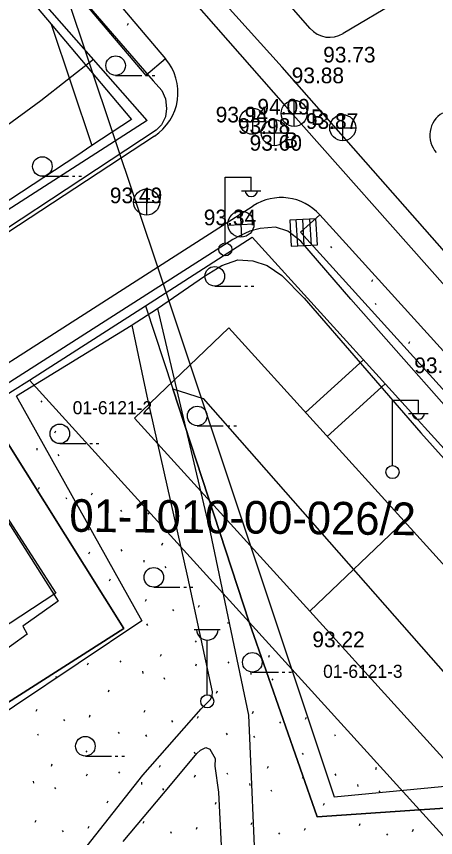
# Model space of a CAD drawing. Extents: x 412225 to 413380, y 4456471 to 4457189.
# Drawn here: x 412740.2 to 412772.4, y 4456998.3 to 4457061.2 of the extents above; entities that cross this region are included whole.
import ezdxf

# ---------------------------------------------------------------- set-up
doc = ezdxf.new("R2010")
doc.units = 0
for name, color, linetype in [('0_HALİHAZIR', 7, 'Continuous'), ('0_KADASTRO', 7, 'Continuous'), ('Level 27', 7, 'Continuous'), ('Level 28', 7, 'Continuous'), ('Level 29', 7, 'Continuous'), ('Level 41', 7, 'Continuous'), ('Level 56', 7, 'Continuous'), ('Level 57', 7, 'Continuous'), ('Level 59', 7, 'Continuous'), ('Level 62', 7, 'Continuous'), ('Level 8', 7, 'Continuous')]:
    doc.layers.add(name, color=color, linetype=linetype)

msp = doc.modelspace()

# ---------------------------------------------------------------- linework, layer by layer
at = {"layer": '0_HALİHAZIR'}
for p, q in [((412747.818, 4457056.67), (412749.818, 4457056.67)), ((412750.118, 4457056.67), (412750.318, 4457056.67)), ((412750.618, 4457056.67), (412750.818, 4457056.67)), ((412761.523, 4457052.749), (412761.523, 4457054.749)), ((412758.329, 4457052.148), (412758.329, 4457054.148)), ((412760.503, 4457053.739), (412762.503, 4457053.739)), ((412757.309, 4457053.138), (412759.309, 4457053.138)), ((412760.006, 4457051.271), (412760.006, 4457053.271)), ((412765.253, 4457051.651), (412765.253, 4457053.651)), ((412764.233, 4457052.641), (412766.233, 4457052.641)), ((412758.986, 4457052.261), (412760.986, 4457052.261)), ((412742.198, 4457048.942), (412744.198, 4457048.942)), ((412744.498, 4457048.942), (412744.698, 4457048.942)), ((412744.998, 4457048.942), (412745.198, 4457048.942)), ((412756.221, 4457043.863), (412756.221, 4457048.863)), ((412756.221, 4457048.863), (412758.221, 4457048.863)), ((412758.221, 4457047.863), (412758.221, 4457048.863)), ((412750.211, 4457045.953), (412750.211, 4457047.953)), ((412757.461, 4457047.823), (412758.961, 4457047.823)), ((412749.191, 4457046.943), (412751.191, 4457046.943)), ((412757.498, 4457044.267), (412757.392, 4457046.264)), ((412763.169, 4457045.688), (412761.173, 4457045.568)), ((412763.169, 4457045.688), (412761.173, 4457045.568)), ((412761.173, 4457045.568), (412761.293, 4457043.572)), ((412761.173, 4457045.568), (412761.293, 4457043.572)), ((412761.796, 4457043.602), (412761.676, 4457045.599)), ((412762.291, 4457043.632), (412762.171, 4457045.628)), ((412762.838, 4457043.665), (412762.718, 4457045.661)), ((412763.289, 4457043.692), (412763.169, 4457045.688)), ((412763.289, 4457043.692), (412763.169, 4457045.688)), ((412756.427, 4457045.201), (412758.424, 4457045.307)), ((412761.293, 4457043.572), (412763.289, 4457043.692)), ((412761.293, 4457043.572), (412763.289, 4457043.692)), ((412755.421, 4457040.526), (412757.421, 4457040.526)), ((412757.721, 4457040.526), (412757.921, 4457040.526)), ((412758.221, 4457040.526), (412758.421, 4457040.526)), ((412769.044, 4457026.792), (412769.044, 4457031.792)), ((412769.044, 4457031.792), (412771.044, 4457031.792)), ((412771.044, 4457030.792), (412771.044, 4457031.792)), ((412770.284, 4457030.752), (412771.784, 4457030.752)), ((412754.076, 4457029.82), (412756.076, 4457029.82)), ((412756.376, 4457029.82), (412756.576, 4457029.82)), ((412756.876, 4457029.82), (412757.076, 4457029.82)), ((412743.532, 4457028.454), (412745.532, 4457028.454)), ((412745.832, 4457028.454), (412746.032, 4457028.454)), ((412746.332, 4457028.454), (412746.532, 4457028.454)), ((412750.743, 4457017.454), (412752.743, 4457017.454)), ((412753.043, 4457017.454), (412753.243, 4457017.454)), ((412753.543, 4457017.454), (412753.743, 4457017.454)), ((412753.843, 4457014.201), (412755.843, 4457014.201)), ((412754.843, 4457009.201), (412754.843, 4457013.394)), ((412758.302, 4457010.942), (412760.302, 4457010.942)), ((412760.602, 4457010.942), (412760.802, 4457010.942)), ((412761.102, 4457010.942), (412761.302, 4457010.942)), ((412745.493, 4457004.508), (412747.493, 4457004.508)), ((412747.793, 4457004.508), (412747.993, 4457004.508)), ((412748.293, 4457004.508), (412748.493, 4457004.508))]:
    msp.add_line(p, q, dxfattribs=at)
for points in [[(412777.012, 4457038.682), (412760.597, 4457057.302), (412737.807, 4457082.507)], [(412750.242, 4457053.211), (412736.364, 4457068.946)], [(412748.495, 4457068.401), (412760.853, 4457054.305), (412773.092, 4457040.519)], [(412743.255, 4457064.858), (412750.684, 4457056.25), (412751.37, 4457055.501), (412751.644, 4457054.884), (412751.715, 4457054.13), (412751.645, 4457053.494), (412751.33, 4457052.895), (412750.914, 4457052.462), (412732.528, 4457040.373), (412709.767, 4457025.551), (412693.023, 4457014.728), (412683.779, 4457008.772), (412682.481, 4457008.164), (412681.519, 4457008.117), (412680.859, 4457008.201), (412680.199, 4457008.518)], [(412746.106, 4457057.901), (412742.091, 4457054.728), (412733.161, 4457048.198), (412735.899, 4457044.008)], [(412750.242, 4457053.211), (412735.899, 4457044.008)], [(412776.877, 4457027.058), (412765.86, 4457039.533), (412762.016, 4457043.974), (412761.034, 4457044.744), (412760.075, 4457045.038), (412758.901, 4457044.93), (412758.111, 4457044.728), (412757.388, 4457044.413), (412756.798, 4457044.091), (412748.922, 4457039.064), (412736.837, 4457031.35), (412725.625, 4457024.04), (412704.983, 4457010.859), (412694.028, 4457004.011)], [(412751.038, 4457038.811), (412754.639, 4457041.275), (412755.973, 4457042.094), (412757.189, 4457042.529), (412758.33, 4457042.456), (412759.432, 4457042.106), (412760.56, 4457041.34), (412762.27, 4457039.594), (412771.234, 4457029.269), (412776.831, 4457023.038)], [(412749.02, 4457037.493), (412751.038, 4457038.811)], [(412751.038, 4457038.811), (412755.076, 4457021.66), (412758.012, 4457007.635), (412758.585, 4456994.052), (412758.685, 4456992.488), (412758.865, 4456992.223), (412759.1, 4456992.052), (412759.694, 4456992.009), (412760.402, 4456992.264), (412761.619, 4456992.492), (412762.759, 4456992.395), (412763.724, 4456991.759), (412764.092, 4456991.362), (412767.91, 4456986.412), (412769.71, 4456984.758), (412770.749, 4456984.362), (412771.376, 4456984.256), (412776.381, 4456984.065)], [(412740.212, 4457032.102), (412749.02, 4457037.493)], [(412743.355, 4456994.74), (412749.907, 4457003.039), (412754.365, 4457008.137), (412755.084, 4457008.83), (412755.209, 4457009.127), (412755.237, 4457009.43), (412753.363, 4457018.211), (412750.224, 4457032.076), (412749.076, 4457037.53)], [(412740.199, 4457032.125), (412749.832, 4457014.873), (412735.14, 4457005.068), (412720.44, 4456995.348)], [(412748.405, 4456997.948), (412752.031, 4457002.274), (412754.047, 4457004.713), (412754.316, 4457004.954), (412754.742, 4457005.175), (412755.038, 4457005.026), (412755.439, 4457004.31), (412755.42, 4457003.727), (412755.704, 4457001.727)], [(412755.704, 4457001.727), (412756.144, 4456992.997)]]:
    msp.add_lwpolyline(points, dxfattribs=at)
msp.add_lwpolyline([(412720.742, 4457014.79), (412723.511, 4457016.726), (412723.086, 4457017.442), (412727.67, 4457020.536), (412728.236, 4457019.508), (412730.089, 4457020.689), (412729.546, 4457021.716), (412734.326, 4457024.605), (412734.679, 4457023.904), (412737.477, 4457025.705), (412743.402, 4457016.381), (412740.706, 4457014.453), (412741.027, 4457013.839), (412737.395, 4457011.243), (412736.737, 4457012.154), (412733.279, 4457009.853), (412733.818, 4457009.009), (412730.189, 4457006.461), (412729.58, 4457007.382), (412726.661, 4457005.369)], close=True, dxfattribs=at)
for centre, radius in [((412747.818, 4457057.42), 0.75), ((412761.508, 4457053.758), 1), ((412758.314, 4457053.156), 1), ((412759.991, 4457052.279), 1), ((412765.238, 4457052.659), 1), ((412742.198, 4457049.692), 0.75), ((412750.196, 4457046.961), 1), ((412757.429, 4457045.272), 1), ((412756.231, 4457043.339), 0.5), ((412755.421, 4457041.276), 0.75), ((412754.076, 4457030.57), 0.75), ((412743.532, 4457029.204), 0.75), ((412769.054, 4457026.267), 0.5), ((412750.743, 4457018.204), 0.75), ((412758.302, 4457011.692), 0.75), ((412754.843, 4457008.701), 0.5), ((412745.493, 4457005.258), 0.75)]:
    msp.add_circle(centre, radius, dxfattribs=at)
for centre, radius, start, end in [((412758.221, 4457047.867), 0.474, 184.83843, 355.14641), ((412771.044, 4457030.795), 0.474, 184.83843, 355.14641), ((412754.843, 4457014.231), 0.837, 183.298, 356.90719)]:
    msp.add_arc(centre, radius, start, end, dxfattribs=at)
at = {"layer": '0_KADASTRO'}
for points in [[(412694.972, 4457041.832), (412715.361, 4457055.043), (412736.14, 4457068.507), (412742.859, 4457060.585), (412745.985, 4457051.286), (412744.84, 4457050.509), (412726.191, 4457038.285), (412705.949, 4457025.019)], [(412741.218, 4457033.324), (412750.109, 4457039.017), (412752.2, 4457032.643), (412758.059, 4457014.779)], [(412752.2, 4457032.643), (412754.52, 4457031.913), (412781.654, 4457001.087), (412771.137, 4457000.378), (412763.276, 4456999.844), (412758.059, 4457014.779)], [(412693.675, 4456996.092), (412693.851, 4456999.31), (412694.796, 4457002.349), (412697.045, 4457005.037), (412737.837, 4457031.159), (412748.435, 4457014.29), (412701.888, 4456984.577), (412694.625, 4456992.61)], [(412771.137, 4457000.378), (412781.654, 4457001.087), (412775.962, 4456995.065)]]:
    msp.add_lwpolyline(points, close=True, dxfattribs=at)
msp.add_lwpolyline([(412784.218, 4456980.035), (412748.469, 4456948.003), (412745.79, 4456950.928), (412749.434, 4456954.234), (412753.193, 4456957.646), (412737.772, 4456974.71), (412722.35, 4456991.774), (412707.535, 4456978.331), (412701.888, 4456984.577), (412748.435, 4457014.29), (412737.837, 4457031.159), (412739.91, 4457032.486), (412741.218, 4457033.324), (412758.059, 4457014.779), (412763.276, 4456999.844), (412771.137, 4457000.378), (412775.962, 4456995.065)], dxfattribs=at)
at = {"layer": 'Level 27'}
for points in [[(412694.484, 4457115.229), (412695.104, 4457114.543), (412711.275, 4457096.665), (412726.691, 4457079.62), (412736.14, 4457068.507), (412742.859, 4457060.585)], [(412745.985, 4457051.286), (412744.84, 4457050.509), (412726.191, 4457038.285), (412705.949, 4457025.019), (412705.176, 4457024.512), (412701.293, 4457021.967), (412698.715, 4457020.277), (412686.613, 4457012.33), (412683.807, 4457011.528), (412680.955, 4457012.103), (412678.505, 4457013.338), (412651.296, 4457043.314), (412648.699, 4457046.374), (412649.306, 4457046.925), (412654.025, 4457051.213), (412654.627, 4457051.76), (412641.805, 4457066.138), (412641.315, 4457066.687)], [(412773.296, 4456920.901), (412757.565, 4456938.074), (412748.469, 4456948.003), (412745.79, 4456950.928), (412738.385, 4456944.21), (412738.165, 4456944.453), (412722.96, 4456961.27), (412707.535, 4456978.331), (412701.888, 4456984.577), (412694.625, 4456992.61), (412693.675, 4456996.092), (412693.851, 4456999.31), (412694.796, 4457002.349), (412697.045, 4457005.037), (412737.837, 4457031.159), (412739.91, 4457032.486), (412741.218, 4457033.324), (412750.109, 4457039.017)]]:
    msp.add_lwpolyline(points, dxfattribs=at)
at = {"layer": 'Level 28'}
msp.add_line((412750.109, 4457039.017), (412758.301, 4457044.262), dxfattribs=at)
at = {"layer": 'Level 29'}
for p, q in [((412742.859, 4457060.585), (412749.045, 4457053.292)), ((412749.045, 4457053.292), (412745.985, 4457051.286))]:
    msp.add_line(p, q, dxfattribs=at)
msp.add_lwpolyline([(412758.301, 4457044.262), (412789.732, 4457009.633), (412793.11, 4457005.931), (412830.964, 4456964.251)], dxfattribs=at)
at = {"layer": 'Level 41'}
for p, q in [((412748.736, 4457060.508), (412748.81, 4457060.667)), ((412749.487, 4457057.425), (412749.533, 4457057.354)), ((412762.098, 4457044.712), (412762.12, 4457044.761)), ((412764.306, 4457043.552), (412764.376, 4457043.444)), ((412767.475, 4457040.874), (412767.547, 4457041.032)), ((412767.717, 4457039.226), (412767.786, 4457039.118)), ((412770.303, 4457036.117), (412770.376, 4457036.277)), ((412742.076, 4457031.736), (412742.145, 4457031.628)), ((412743.147, 4457029.271), (412743.22, 4457029.429)), ((412741.764, 4457028.11), (412741.781, 4457027.95)), ((412743.39, 4457027.623), (412743.458, 4457027.516)), ((412747.434, 4457026.438), (412747.447, 4457026.465)), ((412741.897, 4457024.964), (412741.969, 4457025.124)), ((412743.986, 4457024.327), (412744.056, 4457024.22)), ((412745.976, 4457024.515), (412746.049, 4457024.674)), ((412748.184, 4457023.355), (412748.254, 4457023.247)), ((412750.281, 4457023.141), (412750.351, 4457023.034)), ((412745.713, 4457021.927), (412745.783, 4457021.819)), ((412751.353, 4457020.676), (412751.426, 4457020.835)), ((412745.752, 4457020.005), (412745.825, 4457020.164)), ((412748.22, 4457020.324), (412748.29, 4457020.217)), ((412749.97, 4457019.515), (412749.986, 4457019.355)), ((412751.595, 4457019.029), (412751.664, 4457018.921)), ((412747.347, 4457017.928), (412747.42, 4457018.087)), ((412750.103, 4457016.37), (412750.174, 4457016.529)), ((412754.181, 4457015.92), (412754.254, 4457016.079)), ((412752.191, 4457015.733), (412752.261, 4457015.626)), ((412748.097, 4457014.845), (412748.167, 4457014.738)), ((412756.39, 4457014.761), (412756.46, 4457014.653)), ((412750.194, 4457014.632), (412750.264, 4457014.524)), ((412753.919, 4457013.333), (412753.989, 4457013.225)), ((412751.266, 4457012.167), (412751.338, 4457012.325)), ((412759.558, 4457012.082), (412759.631, 4457012.24)), ((412745.665, 4457011.495), (412745.738, 4457011.654)), ((412748.133, 4457011.815), (412748.203, 4457011.707)), ((412753.957, 4457011.41), (412754.031, 4457011.569)), ((412756.426, 4457011.73), (412756.495, 4457011.622)), ((412749.883, 4457011.006), (412749.899, 4457010.846)), ((412758.175, 4457010.921), (412758.192, 4457010.761)), ((412743.215, 4457010.604), (412743.284, 4457010.496)), ((412751.508, 4457010.519), (412751.577, 4457010.412)), ((412759.801, 4457010.434), (412759.869, 4457010.327)), ((412747.259, 4457009.419), (412747.333, 4457009.578)), ((412755.552, 4457009.334), (412755.626, 4457009.493)), ((412741.723, 4457007.945), (412741.795, 4457008.105)), ((412750.016, 4457007.86), (412750.087, 4457008.02)), ((412758.308, 4457007.776), (412758.38, 4457007.935)), ((412743.812, 4457007.308), (412743.882, 4457007.201)), ((412745.802, 4457007.495), (412745.874, 4457007.655)), ((412752.104, 4457007.223), (412752.174, 4457007.116)), ((412754.094, 4457007.411), (412754.167, 4457007.57)), ((412760.397, 4457007.138), (412760.467, 4457007.031)), ((412762.387, 4457007.326), (412762.459, 4457007.485)), ((412741.814, 4457006.207), (412741.884, 4457006.1)), ((412748.01, 4457006.336), (412748.08, 4457006.228)), ((412750.107, 4457006.122), (412750.177, 4457006.015)), ((412756.303, 4457006.251), (412756.372, 4457006.143)), ((412758.399, 4457006.037), (412758.469, 4457005.93)), ((412764.595, 4457006.166), (412764.665, 4457006.058)), ((412745.539, 4457004.908), (412745.609, 4457004.8)), ((412753.832, 4457004.823), (412753.902, 4457004.715)), ((412762.124, 4457004.738), (412762.194, 4457004.631)), ((412742.886, 4457003.742), (412742.959, 4457003.9)), ((412751.179, 4457003.657), (412751.251, 4457003.816)), ((412759.471, 4457003.572), (412759.544, 4457003.731)), ((412767.764, 4457003.488), (412767.836, 4457003.646)), ((412745.578, 4457002.986), (412745.651, 4457003.145)), ((412748.046, 4457003.305), (412748.116, 4457003.198)), ((412753.87, 4457002.901), (412753.944, 4457003.06)), ((412756.338, 4457003.22), (412756.408, 4457003.113)), ((412762.163, 4457002.816), (412762.236, 4457002.975)), ((412764.631, 4457003.136), (412764.701, 4457003.028)), ((412741.503, 4457002.581), (412741.52, 4457002.421)), ((412743.128, 4457002.095), (412743.197, 4457001.987)), ((412749.796, 4457002.496), (412749.812, 4457002.336)), ((412758.088, 4457002.411), (412758.105, 4457002.251)), ((412766.381, 4457002.327), (412766.397, 4457002.166)), ((412751.421, 4457002.01), (412751.49, 4457001.902)), ((412759.713, 4457001.925), (412759.782, 4457001.817)), ((412768.006, 4457001.84), (412768.075, 4457001.732)), ((412747.172, 4457000.909), (412747.246, 4457001.068)), ((412755.465, 4457000.824), (412755.539, 4457000.984)), ((412763.757, 4457000.739), (412763.831, 4457000.899)), ((412741.636, 4456999.436), (412741.708, 4456999.595)), ((412745.715, 4456998.986), (412745.787, 4456999.145)), ((412749.929, 4456999.351), (412750, 4456999.51)), ((412754.007, 4456998.901), (412754.08, 4456999.06)), ((412758.221, 4456999.266), (412758.293, 4456999.425)), ((412762.3, 4456998.816), (412762.372, 4456998.975)), ((412766.514, 4456999.181), (412766.585, 4456999.34)), ((412743.725, 4456998.798), (412743.794, 4456998.692)), ((412752.017, 4456998.713), (412752.087, 4456998.607)), ((412760.31, 4456998.629), (412760.38, 4456998.522)), ((412768.602, 4456998.544), (412768.672, 4456998.437)), ((412770.592, 4456998.731), (412770.665, 4456998.891))]:
    msp.add_line(p, q, dxfattribs=at)
at = {"layer": 'Level 57'}
for points in [[(412741.218, 4457033.324), (412758.059, 4457014.779), (412771.137, 4457000.378), (412775.961, 4456995.066)], [(412701.888, 4456984.577), (412748.435, 4457014.29), (412737.837, 4457031.159)]]:
    msp.add_lwpolyline(points, dxfattribs=at)
at = {"layer": 'Level 59'}
for p, q in [((412762.374, 4457030.847), (412766.817, 4457034.88)), ((412764.054, 4457028.995), (412768.497, 4457033.028))]:
    msp.add_line(p, q, dxfattribs=at)
for points in [[(412756.491, 4457037.328), (412749.261, 4457030.414)], [(412756.491, 4457037.328), (412769.937, 4457022.514)], [(412749.261, 4457030.414), (412762.707, 4457015.6)], [(412720.935, 4457014.474), (412737.758, 4457025.446), (412743.236, 4457016.993), (412726.442, 4457005.985)], [(412769.937, 4457022.514), (412762.707, 4457015.6)], [(412769.937, 4457022.514), (412783.384, 4457007.7)], [(412762.707, 4457015.6), (412776.154, 4457000.786)]]:
    msp.add_lwpolyline(points, dxfattribs=at)
at = {"layer": 'Level 62'}
for p, q in [((412751.649, 4457057.951), (412750.124, 4457056.657)), ((412761.999, 4457044.651), (412763.48, 4457045.995))]:
    msp.add_line(p, q, dxfattribs=at)
for points in [[(412698.233, 4457118.537), (412714.983, 4457100.019), (412730.451, 4457082.917), (412739.951, 4457071.743), (412751.649, 4457057.951)], [(412696.711, 4457117.238), (412713.5, 4457098.677), (412728.947, 4457081.598), (412738.427, 4457070.448), (412750.124, 4457056.657)], [(412762.737, 4457060.271), (412734.256, 4457092.738)], [(412789.769, 4457074.438), (412778.235, 4457067.582), (412765.263, 4457059.87)], [(412750.792, 4457052.018), (412727.287, 4457036.612), (412707.046, 4457023.346), (412706.273, 4457022.839), (412702.389, 4457020.294), (412699.812, 4457018.605), (412688.922, 4457011.454)], [(412697.262, 4457007.552), (412736.759, 4457032.843), (412738.831, 4457034.17), (412740.139, 4457035.008), (412758.362, 4457046.675)], [(412763.48, 4457045.995), (412793.43, 4457012.998), (412796.807, 4457009.297), (412831.903, 4456970.654)], [(412761.999, 4457044.651), (412791.951, 4457011.652), (412795.328, 4457007.951), (412830.422, 4456969.309)]]:
    msp.add_lwpolyline(points, dxfattribs=at)
for centre, radius, start, end in [((412764.241, 4457061.589), 2, 221.25776, 300.73152), ((412748.599, 4457055.364), 4, 303.2444, 40.30285), ((412773.916, 4457052.073), 2, 121.08333, 221.25749), ((412760.519, 4457043.306), 4, 42.23186, 122.62993)]:
    msp.add_arc(centre, radius, start, end, dxfattribs=at)
at = {"layer": 'Level 8'}
msp.add_lwpolyline([(412706.1, 4457175.965), (412751.217, 4457041.463), (412764.575, 4457001.385), (412790.361, 4457003.87), (412821.118, 4456953.851), (412699.954, 4456860.338), (412631.485, 4456804.219), (412585.777, 4456849.927), (412523.439, 4456912.266), (412460.309, 4456974.831), (412403.512, 4457031.625), (412342.192, 4457092.946), (412287.774, 4457146.913), (412253.259, 4457181.199)], dxfattribs=at)

# ---------------------------------------------------------------- texts
at = {"layer": '0_HALİHAZIR'}
for s, p in [('93.73', (412763.737, 4457057.66)), ('93.88', (412761.32, 4457056.07)), ('94.09', (412758.691, 4457053.67)), ('93.94', (412755.491, 4457053.068)), ('93.87', (412762.411, 4457052.571)), ('B', (412762.787, 4457052.859)), ('93.98', (412757.196, 4457052.191)), ('93.60', (412758.092, 4457050.9)), ('B', (412760.737, 4457051.119)), ('93.49', (412747.373, 4457046.873)), ('93.34', (412754.578, 4457045.184)), ('93.75', (412770.723, 4457033.854)), ('93.22', (412762.908, 4457012.843))]:
    msp.add_text(s, height=1.2, dxfattribs=at).set_placement(p)
at = {"layer": '0_KADASTRO'}
for s, p in [('01-6121-2', (412744.523, 4457030.704)), ('01-6121-2', (412744.523, 4457030.704)), ('01-6121-3', (412763.733, 4457010.5)), ('01-6121-3', (412763.733, 4457010.5))]:
    msp.add_text(s, height=1, dxfattribs=at).set_placement(p)
at = {"layer": 'Level 56'}
msp.add_text('01-1010-00-026/2', height=2.5, rotation=359.4136, dxfattribs=at).set_placement((412744.259, 4457021.699))

doc.saveas('drawing.dxf')
